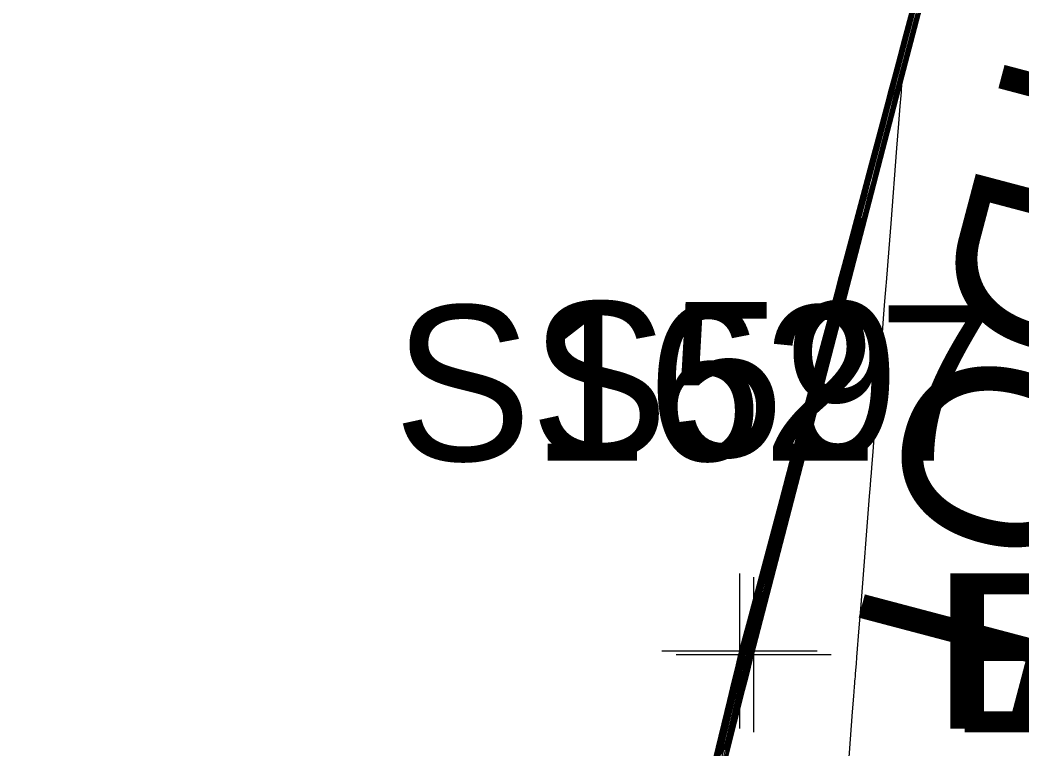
# Model space of a CAD drawing. Extents: x 1724534 to 1727318, y 657156 to 660047.
# Drawn here: x 1725459.71 to 1725485.54, y 659229.53 to 659248.32 of the extents above; entities that cross this region are included whole.
import ezdxf

# ---------------------------------------------------------------- set-up
doc = ezdxf.new("R2010")
doc.units = 0
for name, color, linetype in [('SURVEY - CONTOURS - Index with Text', 7, 'Continuous'), ('SURVEY - CONTOURS - Intermediate with optional Text', 7, 'Continuous'), ('SURVEY - DTM - Breaklines', 7, 'Continuous'), ('SURVEY - DTM - Breaklines - Points - Elevations', 7, 'Continuous'), ('SURVEY - DTM - Breaklines - Points - Locators', 7, 'Continuous'), ('SURVEY - DTM - Breaklines - Points - Numbers', 7, 'Continuous'), ('SURVEY - NON-TRANSPORTATION - Features', 7, 'Continuous'), ('SURVEY - NON-TRANSPORTATION - Features - Points - Elevations', 7, 'Continuous'), ('SURVEY - NON-TRANSPORTATION - Features - Points - Locators', 7, 'Continuous'), ('SURVEY - NON-TRANSPORTATION - Features - Points - Numbers', 7, 'Continuous'), ('SURVEY - UTILITIES - Poles and Miscellaneous with Text', 7, 'Continuous')]:
    doc.layers.add(name, color=color, linetype=linetype)

msp = doc.modelspace()

# ---------------------------------------------------------------- linework, layer by layer
at = {"layer": 'SURVEY - CONTOURS - Index with Text'}
for points in [[(1725482.882, 659248.533), (1725482.743, 659247.998), (1725482.634, 659247.578), (1725482.554, 659247.273), (1725482.504, 659247.082), (1725482.409, 659246.727), (1725482.359, 659246.536), (1725482.279, 659246.229), (1725482.168, 659245.806), (1725482.028, 659245.266), (1725481.616, 659243.673), (1725481.476, 659243.134), (1725481.366, 659242.712), (1725481.287, 659242.408), (1725481.238, 659242.222), (1725481.147, 659241.881), (1725481.097, 659241.694), (1725481.017, 659241.388), (1725480.907, 659240.963), (1725480.766, 659240.42), (1725480.35, 659238.812), (1725480.209, 659238.269), (1725480.099, 659237.846), (1725480.02, 659237.543), (1725479.972, 659237.361), (1725479.885, 659237.034), (1725479.836, 659236.851), (1725479.757, 659236.547), (1725479.646, 659236.12), (1725479.504, 659235.573), (1725479.084, 659233.95), (1725478.942, 659233.404), (1725478.832, 659232.981), (1725478.754, 659232.682), (1725478.708, 659232.506), (1725478.627, 659232.204), (1725478.601, 659232.103), (1725478.58, 659232.027), (1725478.567, 659231.977), (1725478.56, 659231.951), (1725478.552, 659231.917), (1725478.545, 659231.891), (1725478.533, 659231.839), (1725478.514, 659231.762), (1725478.489, 659231.659), (1725478.415, 659231.349), (1725478.371, 659231.171), (1725478.296, 659230.87), (1725478.189, 659230.444), (1725478.051, 659229.895), (1725477.64, 659228.264)], [(1725477.689, 659229.351), (1725478.055, 659230.874), (1725478.176, 659231.373), (1725478.262, 659231.732), (1725478.314, 659231.948), (1725478.332, 659232.022), (1725478.334, 659232.03), (1725478.353, 659232.103), (1725478.41, 659232.314), (1725478.503, 659232.663), (1725478.633, 659233.151), (1725479.03, 659234.638), (1725479.165, 659235.144), (1725479.273, 659235.549), (1725479.353, 659235.852), (1725479.405, 659236.053), (1725479.509, 659236.453), (1725479.562, 659236.657), (1725479.644, 659236.966), (1725479.755, 659237.382), (1725479.894, 659237.905), (1725480.304, 659239.44), (1725480.443, 659239.962), (1725480.554, 659240.378), (1725480.636, 659240.687), (1725480.689, 659240.889), (1725480.792, 659241.287), (1725480.845, 659241.49), (1725480.927, 659241.799), (1725481.038, 659242.216), (1725481.177, 659242.739), (1725481.588, 659244.276), (1725481.727, 659244.799), (1725481.838, 659245.215), (1725481.919, 659245.524), (1725481.972, 659245.726), (1725482.075, 659246.121), (1725482.128, 659246.323), (1725482.176, 659246.508)], [(1725481.402, 659243.209), (1725481.162, 659242.31), (1725481.067, 659241.955), (1725480.972, 659241.594), (1725480.876, 659241.227), (1725480.779, 659240.853), (1725480.519, 659239.851), (1725480.422, 659239.478), (1725480.326, 659239.112), (1725480.232, 659238.753), (1725480.138, 659238.4), (1725479.889, 659237.47), (1725479.796, 659237.117), (1725479.701, 659236.756), (1725479.604, 659236.389), (1725479.507, 659236.013), (1725479.245, 659235.002), (1725479.148, 659234.628), (1725479.053, 659234.265), (1725478.96, 659233.913), (1725478.869, 659233.572), (1725478.63, 659232.678), (1725478.552, 659232.383), (1725478.495, 659232.171), (1725478.46, 659232.04), (1725478.447, 659231.991), (1725478.442, 659231.969), (1725478.43, 659231.919), (1725478.397, 659231.785), (1725478.345, 659231.568), (1725478.272, 659231.266), (1725478.052, 659230.35), (1725477.968, 659230.002), (1725477.88, 659229.643), (1725477.788, 659229.274)]]:
    msp.add_lwpolyline(points, dxfattribs=at)
at = {"layer": 'SURVEY - CONTOURS - Intermediate with optional Text'}
for points in [[(1725472.939, 659209.891), (1725473.541, 659212.381), (1725473.663, 659212.879), (1725473.805, 659213.444), (1725474.111, 659214.706), (1725474.719, 659217.228), (1725474.84, 659217.718), (1725474.974, 659218.253), (1725475.281, 659219.521), (1725475.97, 659222.376), (1725476.141, 659223.061), (1725477.145, 659227.221), (1725477.307, 659227.869), (1725478.311, 659232.038), (1725479.394, 659236.097), (1725479.633, 659237.008), (1725480.678, 659240.929), (1725480.918, 659241.84), (1725481.964, 659245.763), (1725482.202, 659246.673), (1725483.249, 659250.597)], [(1725483.285, 659250.028), (1725482.585, 659247.331), (1725482.509, 659247.036), (1725482.467, 659246.879), (1725482.404, 659246.643), (1725482.285, 659246.189), (1725482.173, 659245.754), (1725482.024, 659245.181), (1725481.58, 659243.467), (1725481.431, 659242.895), (1725481.203, 659242.016), (1725481.144, 659241.795), (1725481.103, 659241.642), (1725481.026, 659241.347), (1725480.316, 659238.604), (1725480.166, 659238.027), (1725480.053, 659237.593), (1725479.978, 659237.302), (1725479.939, 659237.153), (1725479.844, 659236.798), (1725479.768, 659236.505), (1725479.654, 659236.067), (1725479.504, 659235.485), (1725478.788, 659232.724), (1725478.713, 659232.435), (1725478.676, 659232.293), (1725478.627, 659232.109), (1725478.588, 659231.964), (1725478.583, 659231.943), (1725478.574, 659231.906), (1725478.568, 659231.885), (1725478.533, 659231.737), (1725478.487, 659231.549), (1725478.452, 659231.405), (1725478.379, 659231.115), (1725477.681, 659228.343)], [(1725483.278, 659249.944), (1725482.807, 659248.127), (1725482.651, 659247.526), (1725482.537, 659247.083), (1725482.463, 659246.8), (1725482.431, 659246.676), (1725482.399, 659246.558), (1725482.367, 659246.434), (1725482.292, 659246.148), (1725482.177, 659245.702), (1725482.019, 659245.095), (1725481.544, 659243.262), (1725481.387, 659242.656), (1725481.272, 659242.212), (1725481.199, 659241.93), (1725481.168, 659241.811), (1725481.141, 659241.71), (1725481.109, 659241.59), (1725481.036, 659241.306), (1725480.919, 659240.858), (1725480.761, 659240.246), (1725480.282, 659238.396), (1725480.123, 659237.785), (1725480.008, 659237.34), (1725479.935, 659237.06), (1725479.905, 659236.945), (1725479.883, 659236.86), (1725479.853, 659236.745), (1725479.779, 659236.463), (1725479.663, 659236.013), (1725479.503, 659235.397), (1725479.02, 659233.53), (1725478.86, 659232.914), (1725478.744, 659232.467), (1725478.672, 659232.189), (1725478.644, 659232.08), (1725478.626, 659232.014), (1725478.62, 659231.991), (1725478.615, 659231.97), (1725478.61, 659231.952), (1725478.606, 659231.936), (1725478.596, 659231.896), (1725478.592, 659231.88), (1725478.587, 659231.861), (1725478.582, 659231.84), (1725478.576, 659231.816), (1725478.56, 659231.749), (1725478.533, 659231.639), (1725478.463, 659231.36), (1725478.35, 659230.912), (1725478.194, 659230.295), (1725477.722, 659228.422)], [(1725483.286, 659249.915), (1725482.441, 659246.657), (1725482.43, 659246.505), (1725482.428, 659246.487), (1725482.427, 659246.476), (1725482.427, 659246.471), (1725482.427, 659246.468), (1725482.419, 659246.376), (1725482.398, 659246.103), (1725482.362, 659245.649), (1725482.313, 659245.013), (1725482.161, 659243.075), (1725482.11, 659242.435), (1725482.041, 659241.557), (1725482.034, 659241.47), (1725482.003, 659241.074), (1725481.968, 659240.627), (1725481.92, 659240.015), (1725481.774, 659238.16), (1725481.726, 659237.544), (1725481.69, 659237.085), (1725481.666, 659236.785), (1725481.654, 659236.642), (1725481.641, 659236.473), (1725481.629, 659236.334), (1725481.607, 659236.045), (1725481.386, 659233.245), (1725481.339, 659232.652), (1725481.279, 659231.894), (1725481.266, 659231.729), (1725481.246, 659231.479), (1725481.239, 659231.396), (1725481.234, 659231.332), (1725481.23, 659231.288), (1725481.228, 659231.264), (1725481.225, 659231.227), (1725481.218, 659231.135), (1725481.2, 659230.889), (1725481.169, 659230.488), (1725480.956, 659227.674)], [(1725477.322, 659228.13), (1725477.925, 659230.638), (1725478.074, 659231.257), (1725478.181, 659231.699), (1725478.244, 659231.965), (1725478.266, 659232.053), (1725478.266, 659232.054), (1725478.289, 659232.14), (1725478.358, 659232.4), (1725478.474, 659232.831), (1725478.635, 659233.436), (1725479.127, 659235.277), (1725479.405, 659236.32), (1725479.476, 659236.586), (1725479.502, 659236.684), (1725479.511, 659236.717), (1725479.537, 659236.817), (1725479.731, 659237.542), (1725479.897, 659238.166), (1725480.404, 659240.063), (1725480.571, 659240.688), (1725480.691, 659241.137), (1725480.791, 659241.513), (1725480.8, 659241.548), (1725480.826, 659241.648), (1725480.9, 659241.923), (1725481.02, 659242.372), (1725481.692, 659244.892), (1725481.859, 659245.516), (1725481.979, 659245.966), (1725482.052, 659246.241), (1725482.079, 659246.342), (1725482.115, 659246.478), (1725482.189, 659246.753), (1725482.309, 659247.203), (1725482.475, 659247.826), (1725482.981, 659249.721)], [(1725477.544, 659228.951), (1725477.969, 659230.716), (1725478.108, 659231.296), (1725478.208, 659231.71), (1725478.268, 659231.959), (1725478.288, 659232.043), (1725478.289, 659232.046), (1725478.31, 659232.128), (1725478.375, 659232.371), (1725478.483, 659232.775), (1725478.634, 659233.341), (1725479.094, 659235.064), (1725479.247, 659235.637), (1725479.361, 659236.063), (1725479.435, 659236.342), (1725479.47, 659236.474), (1725479.51, 659236.629), (1725479.546, 659236.764), (1725479.622, 659237.05), (1725479.739, 659237.489), (1725479.896, 659238.079), (1725480.371, 659239.856), (1725480.528, 659240.446), (1725480.645, 659240.884), (1725480.721, 659241.171), (1725480.757, 659241.305), (1725480.797, 659241.461), (1725480.833, 659241.595), (1725480.909, 659241.882), (1725481.026, 659242.32), (1725481.183, 659242.91), (1725481.657, 659244.687), (1725481.815, 659245.277), (1725481.932, 659245.716), (1725482.008, 659246.002), (1725482.044, 659246.136), (1725482.084, 659246.292), (1725482.119, 659246.427), (1725482.196, 659246.713), (1725482.312, 659247.151), (1725482.47, 659247.742), (1725482.944, 659249.518)], [(1725477.645, 659229.066), (1725477.762, 659229.551), (1725478.099, 659230.952), (1725478.21, 659231.412), (1725478.289, 659231.742), (1725478.337, 659231.942), (1725478.354, 659232.011), (1725478.357, 659232.022), (1725478.375, 659232.09), (1725478.427, 659232.285), (1725478.513, 659232.607), (1725478.633, 659233.057), (1725478.998, 659234.425), (1725479.124, 659234.898), (1725479.229, 659235.292), (1725479.312, 659235.607), (1725479.373, 659235.843), (1725479.509, 659236.365), (1725479.571, 659236.603), (1725479.656, 659236.924), (1725479.763, 659237.329), (1725479.893, 659237.818), (1725480.271, 659239.232), (1725480.401, 659239.72), (1725480.508, 659240.125), (1725480.593, 659240.445), (1725480.655, 659240.682), (1725480.789, 659241.2), (1725480.851, 659241.437), (1725480.936, 659241.758), (1725481.043, 659242.163), (1725481.174, 659242.653), (1725481.553, 659244.071), (1725481.683, 659244.56), (1725481.79, 659244.965), (1725481.875, 659245.285), (1725481.937, 659245.52), (1725482.07, 659246.036), (1725482.132, 659246.271), (1725482.216, 659246.592), (1725482.324, 659246.998), (1725482.455, 659247.488), (1725482.834, 659248.909)], [(1725482.919, 659248.736), (1725482.789, 659248.234), (1725482.683, 659247.825), (1725482.6, 659247.509), (1725482.541, 659247.285), (1725482.414, 659246.812), (1725482.355, 659246.588), (1725482.272, 659246.269), (1725482.164, 659245.857), (1725482.033, 659245.352), (1725481.651, 659243.878), (1725481.52, 659243.373), (1725481.413, 659242.963), (1725481.331, 659242.647), (1725481.273, 659242.427), (1725481.15, 659241.967), (1725481.091, 659241.746), (1725481.008, 659241.429), (1725480.901, 659241.016), (1725480.769, 659240.506), (1725480.383, 659239.019), (1725480.251, 659238.511), (1725480.144, 659238.099), (1725480.062, 659237.785), (1725480.005, 659237.569), (1725479.886, 659237.122), (1725479.828, 659236.904), (1725479.746, 659236.589), (1725479.638, 659236.174), (1725479.505, 659235.661), (1725479.116, 659234.16), (1725478.983, 659233.648), (1725478.876, 659233.238), (1725478.795, 659232.928), (1725478.74, 659232.72), (1725478.628, 659232.299), (1725478.591, 659232.159), (1725478.563, 659232.056), (1725478.546, 659231.989), (1725478.538, 659231.959), (1725478.53, 659231.927), (1725478.522, 659231.897), (1725478.506, 659231.829), (1725478.48, 659231.723), (1725478.446, 659231.58), (1725478.342, 659231.15), (1725478.291, 659230.937), (1725478.213, 659230.624), (1725478.109, 659230.21), (1725477.979, 659229.695), (1725477.599, 659228.185)], [(1725477.726, 659229.3), (1725477.834, 659229.751), (1725478.142, 659231.031), (1725478.243, 659231.451), (1725478.316, 659231.753), (1725478.36, 659231.936), (1725478.376, 659232.001), (1725478.379, 659232.014), (1725478.396, 659232.078), (1725478.444, 659232.256), (1725478.522, 659232.551), (1725478.632, 659232.962), (1725478.966, 659234.212), (1725479.083, 659234.652), (1725479.185, 659235.035), (1725479.271, 659235.362), (1725479.341, 659235.632), (1725479.508, 659236.277), (1725479.579, 659236.549), (1725479.667, 659236.882), (1725479.771, 659237.276), (1725479.892, 659237.731), (1725480.238, 659239.024), (1725480.359, 659239.478), (1725480.463, 659239.871), (1725480.55, 659240.203), (1725480.621, 659240.474), (1725480.787, 659241.114), (1725480.857, 659241.385), (1725480.945, 659241.717), (1725481.049, 659242.111), (1725481.171, 659242.567), (1725481.518, 659243.865), (1725481.639, 659244.321), (1725481.743, 659244.715), (1725481.831, 659245.046), (1725481.901, 659245.315), (1725482.065, 659245.95), (1725482.136, 659246.22), (1725482.223, 659246.552), (1725482.328, 659246.946), (1725482.45, 659247.404), (1725482.798, 659248.706)], [(1725477.796, 659229.397), (1725477.887, 659229.768), (1725477.98, 659230.15), (1725478.229, 659231.188), (1725478.406, 659231.925), (1725478.42, 659231.98), (1725478.424, 659231.999), (1725478.439, 659232.052), (1725478.478, 659232.199), (1725478.542, 659232.439), (1725478.631, 659232.772), (1725478.901, 659233.785), (1725479.001, 659234.159), (1725479.097, 659234.522), (1725479.189, 659234.873), (1725479.277, 659235.212), (1725479.507, 659236.101), (1725479.596, 659236.442), (1725479.689, 659236.798), (1725479.89, 659237.557), (1725480.171, 659238.608), (1725480.372, 659239.365), (1725480.465, 659239.72), (1725480.553, 659240.058), (1725480.782, 659240.94), (1725480.87, 659241.279), (1725480.963, 659241.635), (1725481.061, 659242.007), (1725481.165, 659242.396), (1725481.448, 659243.454), (1725481.551, 659243.843), (1725481.649, 659244.214), (1725482.056, 659245.779), (1725482.144, 659246.116), (1725482.237, 659246.471), (1725482.336, 659246.844), (1725482.44, 659247.235), (1725482.724, 659248.3), (1725482.828, 659248.691)], [(1725482.829, 659248.568), (1725482.737, 659248.218), (1725482.651, 659247.894), (1725482.429, 659247.065), (1725482.343, 659246.741), (1725482.251, 659246.39), (1725482.152, 659246.013), (1725482.047, 659245.608), (1725481.758, 659244.494), (1725481.653, 659244.09), (1725481.555, 659243.713), (1725481.463, 659243.365), (1725481.378, 659243.044), (1725481.159, 659242.224), (1725481.073, 659241.903), (1725480.981, 659241.552), (1725480.882, 659241.174), (1725480.776, 659240.767), (1725480.485, 659239.643), (1725480.38, 659239.236), (1725480.281, 659238.859), (1725480.189, 659238.511), (1725480.105, 659238.192), (1725479.888, 659237.383), (1725479.804, 659237.064), (1725479.712, 659236.715), (1725479.613, 659236.335), (1725479.213, 659234.791), (1725479.106, 659234.383), (1725479.009, 659234.008), (1725478.919, 659233.667), (1725478.837, 659233.359), (1725478.63, 659232.583), (1725478.561, 659232.327), (1725478.512, 659232.142), (1725478.481, 659232.027), (1725478.47, 659231.983), (1725478.464, 659231.959), (1725478.453, 659231.914), (1725478.424, 659231.796), (1725478.316, 659231.345), (1725478.125, 659230.55), (1725478.048, 659230.236), (1725477.963, 659229.888), (1725477.868, 659229.508)], [(1725477.713, 659229.152), (1725477.806, 659229.534), (1725477.907, 659229.951), (1725478.186, 659231.109), (1725478.277, 659231.49), (1725478.343, 659231.764), (1725478.383, 659231.931), (1725478.398, 659231.99), (1725478.402, 659232.007), (1725478.417, 659232.065), (1725478.461, 659232.228), (1725478.532, 659232.495), (1725478.631, 659232.867), (1725478.934, 659233.998), (1725479.042, 659234.406), (1725479.141, 659234.779), (1725479.23, 659235.117), (1725479.309, 659235.422), (1725479.508, 659236.189), (1725479.587, 659236.496), (1725479.678, 659236.84), (1725479.779, 659237.223), (1725479.891, 659237.644), (1725480.204, 659238.816), (1725480.417, 659239.618), (1725480.508, 659239.961), (1725480.587, 659240.266), (1725480.784, 659241.027), (1725480.864, 659241.332), (1725480.954, 659241.676), (1725481.055, 659242.059), (1725481.168, 659242.481), (1725481.483, 659243.66), (1725481.595, 659244.082), (1725481.696, 659244.464), (1725481.786, 659244.807), (1725481.865, 659245.11), (1725482.061, 659245.865), (1725482.14, 659246.168), (1725482.23, 659246.511), (1725482.332, 659246.895), (1725482.445, 659247.319), (1725482.761, 659248.503)], [(1725482.78, 659248.32), (1725482.691, 659247.982), (1725482.614, 659247.691), (1725482.424, 659246.981), (1725482.347, 659246.69), (1725482.258, 659246.35), (1725482.156, 659245.961), (1725481.723, 659244.289), (1725481.609, 659243.851), (1725481.508, 659243.463), (1725481.419, 659243.126), (1725481.343, 659242.838), (1725481.156, 659242.138), (1725481.079, 659241.85), (1725480.99, 659241.511), (1725480.888, 659241.121), (1725480.774, 659240.68), (1725480.451, 659239.435), (1725480.337, 659238.994), (1725480.235, 659238.606), (1725480.071, 659237.985), (1725479.888, 659237.296), (1725479.723, 659236.673), (1725479.621, 659236.281), (1725479.506, 659235.837), (1725479.18, 659234.581), (1725479.065, 659234.138), (1725478.965, 659233.751), (1725478.878, 659233.42), (1725478.805, 659233.146), (1725478.629, 659232.488), (1725478.571, 659232.271), (1725478.529, 659232.113), (1725478.503, 659232.015), (1725478.492, 659231.975), (1725478.486, 659231.948), (1725478.476, 659231.908), (1725478.452, 659231.807), (1725478.413, 659231.645), (1725478.359, 659231.423), (1725478.197, 659230.75), (1725478.129, 659230.47), (1725478.046, 659230.134), (1725477.949, 659229.742), (1725477.836, 659229.295)], [(1725482.835, 659248.471), (1725482.731, 659248.073), (1725482.646, 659247.745), (1725482.577, 659247.488), (1725482.351, 659246.639), (1725482.265, 659246.31), (1725482.16, 659245.909), (1725482.038, 659245.437), (1725481.687, 659244.083), (1725481.461, 659243.213), (1725481.375, 659242.887), (1725481.308, 659242.633), (1725481.153, 659242.053), (1725481.085, 659241.798), (1725480.999, 659241.47), (1725480.895, 659241.068), (1725480.771, 659240.593), (1725480.417, 659239.227), (1725480.294, 659238.752), (1725480.19, 659238.352), (1725480.038, 659237.777), (1725479.887, 659237.209), (1725479.82, 659236.958), (1725479.734, 659236.631), (1725479.629, 659236.228), (1725479.148, 659234.371), (1725479.024, 659233.893), (1725478.92, 659233.494), (1725478.837, 659233.174), (1725478.773, 659232.933), (1725478.629, 659232.393), (1725478.581, 659232.215), (1725478.546, 659232.085), (1725478.524, 659232.002), (1725478.515, 659231.967), (1725478.508, 659231.938), (1725478.479, 659231.818), (1725478.446, 659231.684), (1725478.403, 659231.502), (1725478.27, 659230.95), (1725478.21, 659230.703), (1725478.029, 659229.976), (1725477.908, 659229.495)]]:
    msp.add_lwpolyline(points, dxfattribs=at)
at = {"layer": 'SURVEY - DTM - Breaklines'}
msp.add_lwpolyline([(1725548.52, 659521.481), (1725540.965, 659497.216), (1725536.847, 659481.64), (1725536.065, 659476.4), (1725532.186, 659451.331), (1725527.526, 659426.779), (1725520.287, 659402.807), (1725512.005, 659379.174), (1725506.044, 659356.068), (1725503.268, 659330.772), (1725496.158, 659306.737), (1725491.301, 659280.213), (1725484.669, 659256.065), (1725478.26, 659232.056), (1725472.366, 659207.66), (1725466.542, 659183.359), (1725459.12, 659159.228), (1725454.379, 659134.473), (1725448.668, 659109.979), (1725442.764, 659085.69), (1725436.263, 659061.294), (1725431.444, 659036.269), (1725428.274, 659013.717), (1725429.417, 659007.151)], dxfattribs=at)
at = {"layer": 'SURVEY - DTM - Breaklines - Points - Locators'}
for p, q in [((1725478.26, 659234.056), (1725478.26, 659230.056)), ((1725480.26, 659232.056), (1725476.26, 659232.056))]:
    msp.add_line(p, q, dxfattribs=at)
at = {"layer": 'SURVEY - NON-TRANSPORTATION - Features'}
msp.add_lwpolyline([(1725429.417, 659007.151), (1725429.417, 659007.151), (1725428.421, 659013.689), (1725431.524, 659036.252), (1725436.426, 659061.257), (1725442.928, 659085.652), (1725448.785, 659109.952), (1725454.62, 659134.415), (1725460.644, 659158.853), (1725466.906, 659183.267), (1725472.478, 659207.631), (1725478.626, 659231.962), (1725484.871, 659256.014)], dxfattribs=at)
at = {"layer": 'SURVEY - NON-TRANSPORTATION - Features - Points - Locators'}
for p, q in [((1725478.626, 659233.962), (1725478.626, 659229.962)), ((1725480.626, 659231.962), (1725476.626, 659231.962))]:
    msp.add_line(p, q, dxfattribs=at)

# ---------------------------------------------------------------- texts
at = {"layer": 'SURVEY - DTM - Breaklines - Points - Elevations'}
msp.add_text('EL-563.26', height=4, dxfattribs=at).set_placement((1725483.26, 659230.056))
at = {"layer": 'SURVEY - DTM - Breaklines - Points - Numbers'}
msp.add_text('S59', height=4, dxfattribs=at).set_placement((1725472.86, 659237.056))
at = {"layer": 'SURVEY - NON-TRANSPORTATION - Features - Points - Elevations'}
msp.add_text('EL-547.45', height=4, dxfattribs=at).set_placement((1725483.626, 659229.962))
at = {"layer": 'SURVEY - NON-TRANSPORTATION - Features - Points - Numbers'}
msp.add_text('S1627', height=4, dxfattribs=at).set_placement((1725469.338, 659236.962))
at = {"layer": 'SURVEY - UTILITIES - Poles and Miscellaneous with Text'}
msp.add_text('TDOT ITS', height=5, rotation=255.2107, dxfattribs=at).set_placement((1725485.536, 659248.835))

doc.saveas('drawing.dxf')
